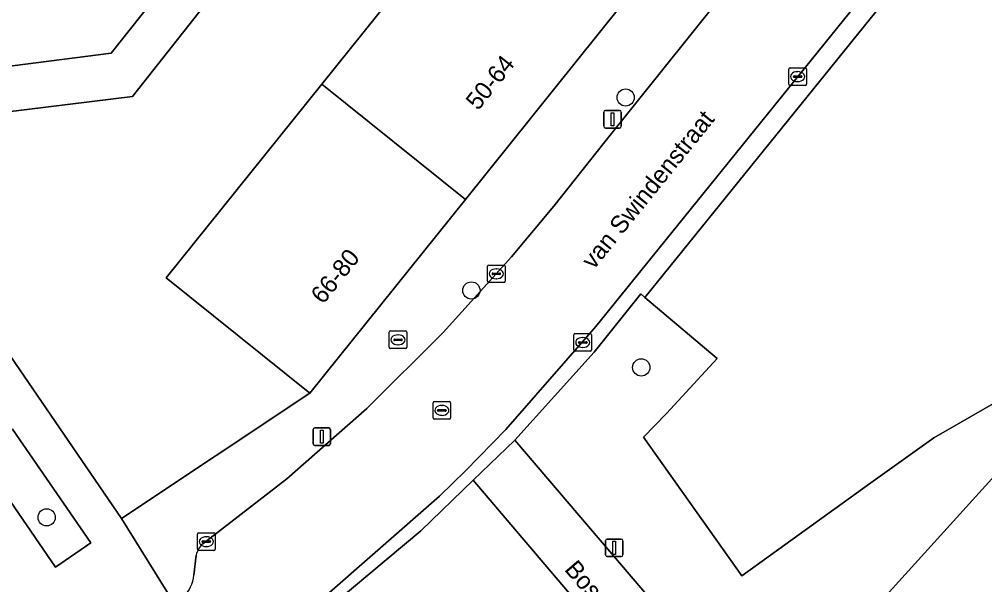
# Model space of a CAD drawing. Extents: x 159888 to 160761, y 384031 to 384750.
# Drawn here: x 160278.8 to 160333.6, y 384312.1 to 384344.2 of the extents above; entities that cross this region are included whole.
import ezdxf

# ---------------------------------------------------------------- set-up
doc = ezdxf.new("R2010")
doc.units = 0
for name, color, linetype in [('IMGEO_Boom', 7, 'Continuous'), ('IMGEO_Brandkraan', 7, 'Continuous'), ('IMGEO_Erf', 7, 'Continuous'), ('IMGEO_Groenvoorziening', 7, 'Continuous'), ('IMGEO_Kolk', 7, 'Continuous'), ('IMGEO_Lichtmast', 7, 'Continuous'), ('IMGEO_Openbare_ruimte_label', 7, 'Continuous'), ('IMGEO_Pand', 7, 'Continuous'), ('IMGEO_Pand_nummerreeks', 7, 'Continuous'), ('IMGEO_Rijbaan_lokaal_open', 7, 'Continuous'), ('IMGEO_Rioolput', 7, 'Continuous'), ('IMGEO_Voetpad_gesloten', 7, 'Continuous'), ('IMGEO_Voetpad_open', 7, 'Continuous')]:
    doc.layers.add(name, color=color, linetype=linetype)

msp = doc.modelspace()

# ---------------------------------------------------------------- linework, layer by layer
at = {"layer": 'IMGEO_Boom'}
for centre in [(160313.224, 384339.809), (160304.471, 384328.85), (160314.111, 384324.48), (160280.365, 384315.965)]:
    msp.add_circle(centre, 0.489, dxfattribs=at)
at = {"layer": 'IMGEO_Brandkraan'}
for p, q in [((160299.882, 384326.55), (160300.734, 384326.55)), ((160299.807, 384325.624), (160299.807, 384326.476)), ((160300.066, 384326.044), (160300.066, 384326.056)), ((160300.504, 384326.007), (160300.106, 384326.007)), ((160300.109, 384326.093), (160300.507, 384326.093)), ((160300.295, 384326.33), (160300.32, 384326.33)), ((160300.55, 384326.056), (160300.55, 384326.044)), ((160300.808, 384326.476), (160300.808, 384325.624)), ((160300.734, 384325.55), (160299.882, 384325.55)), ((160300.318, 384325.77), (160300.293, 384325.77))]:
    msp.add_line(p, q, dxfattribs=at)
for points in [[(160299.882, 384326.55), (160300.734, 384326.55)], [(160299.807, 384325.624), (160299.807, 384326.476)], [(160300.808, 384326.476), (160300.808, 384325.624)], [(160300.734, 384325.55), (160299.882, 384325.55)]]:
    msp.add_lwpolyline(points, dxfattribs=at)
for centre, radius, start, end in [((160299.884, 384326.474), 0.0765, 91.552, 178.448), ((160299.884, 384326.474), 0.0765, 91.552, 178.448), ((160300.732, 384326.474), 0.0765, 1.552, 88.448), ((160300.732, 384326.474), 0.0765, 1.552, 88.448), ((160300.106, 384326.053), 0.0403, 85.8775, 175.7526), ((160300.103, 384326.043), 0.0366, 178.938, 274.7102), ((160300.507, 384326.05), 0.043, 264.8664, 352.4533), ((160300.511, 384326.055), 0.0386, 1.7309, 96.639), ((160299.884, 384325.626), 0.0765, 181.552, 268.448), ((160299.884, 384325.626), 0.0765, 181.552, 268.448), ((160300.732, 384325.626), 0.0765, 271.552, 358.448), ((160300.732, 384325.626), 0.0765, 271.552, 358.448)]:
    msp.add_arc(centre, radius, start, end, dxfattribs=at)
for centre, major_axis, ratio, start_param, end_param in [((160300.294, 384326.05), (-0.387, 0.002), 0.722429, 4.712389, 7.853982), ((160300.319, 384326.05), (-0.39, 0.002), 0.717154, 1.570796, 4.712389)]:
    msp.add_ellipse(centre, major_axis=major_axis, ratio=ratio, start_param=start_param, end_param=end_param, dxfattribs=at)
at = {"layer": 'IMGEO_Erf'}
for points in [[(160313.649, 384362.6), (160322.485, 384373.614), (160331.348, 384384.66), (160333.278, 384387.086), (160309.735, 384405.518), (160305.331, 384399.94), (160309.555, 384370.356), (160296.731, 384354.466), (160285.238, 384339.872), (160269.53, 384337.932), (160284.61, 384315.901), (160295.302, 384323.011), (160287.14, 384329.56), (160295.976, 384340.573), (160304.813, 384351.587)], [(160354.755, 384332.386), (160364.148, 384342.901), (160373.493, 384353.362), (160374.576, 384354.663), (160370.91, 384358.966), (160359.082, 384345.88), (160347.472, 384333.034), (160321.993, 384304.881), (160326.574, 384300.84), (160335.968, 384311.355), (160345.361, 384321.871)], [(160301.602, 384315.205), (160296.743, 384311.136), (160291.109, 384306.696), (160296.596, 384298.647), (160312.595, 384275.443), (160329.749, 384288.44), (160304.566, 384318.085)]]:
    msp.add_lwpolyline(points, close=True, dxfattribs=at)
at = {"layer": 'IMGEO_Groenvoorziening'}
for points in [[(160306.489, 384370.622), (160306.864, 384371.094), (160306.482, 384374.798), (160302.019, 384378.322), (160286.508, 384376.471), (160286.263, 384376.166), (160263.102, 384347.323), (160267.939, 384340.257), (160284.019, 384342.321)], [(160282.882, 384314.517), (160278.429, 384320.975), (160276.436, 384319.577), (160280.86, 384313.139)]]:
    msp.add_lwpolyline(points, close=True, dxfattribs=at)
for points in [[(160346.601, 384346.671), (160342.877, 384351.012), (160335.546, 384346.476), (160334.832, 384346.722), (160331.336, 384349.545), (160314.321, 384328.458), (160318.416, 384324.982), (160315.546, 384321.854), (160314.241, 384320.516), (160319.822, 384312.651), (160327.142, 384317.932), (160330.707, 384320.49), (160334.376, 384322.584), (160335.646, 384323.663), (160335.437, 384324.891), (160335.278, 384326.11), (160335.396, 384327.525), (160335.828, 384328.701), (160337.68, 384331.434), (160340.425, 384335.089)], [(160334.376, 384322.584), (160330.707, 384320.49), (160327.142, 384317.932), (160319.822, 384312.651), (160314.241, 384320.516), (160315.546, 384321.854), (160318.416, 384324.982), (160314.321, 384328.458), (160314.091, 384328.653), (160311.432, 384325.343), (160306.944, 384320.354), (160327.95, 384295.702), (160330.004, 384297.782), (160326.574, 384300.84), (160321.993, 384304.881), (160347.472, 384333.034)]]:
    msp.add_lwpolyline(points, dxfattribs=at)
at = {"layer": 'IMGEO_Kolk'}
for p, q in [((160322.485, 384340.57), (160322.485, 384341.422)), ((160322.56, 384341.496), (160323.412, 384341.496)), ((160322.973, 384341.276), (160322.998, 384341.276)), ((160323.486, 384341.422), (160323.486, 384340.57)), ((160322.744, 384340.99), (160322.744, 384341.002)), ((160323.182, 384340.953), (160322.784, 384340.953)), ((160322.787, 384341.039), (160323.185, 384341.039)), ((160323.228, 384341.002), (160323.228, 384340.99)), ((160323.412, 384340.496), (160322.56, 384340.496)), ((160322.996, 384340.716), (160322.971, 384340.716)), ((160305.386, 384329.37), (160305.386, 384330.222)), ((160305.461, 384330.296), (160306.313, 384330.296)), ((160305.645, 384329.79), (160305.645, 384329.802)), ((160305.688, 384329.839), (160306.086, 384329.839)), ((160305.874, 384330.076), (160305.899, 384330.076)), ((160306.129, 384329.802), (160306.129, 384329.79)), ((160306.387, 384330.222), (160306.387, 384329.37)), ((160306.313, 384329.296), (160305.461, 384329.296)), ((160306.083, 384329.753), (160305.685, 384329.753)), ((160305.897, 384329.516), (160305.872, 384329.516)), ((160310.29, 384325.473), (160310.29, 384326.325)), ((160310.365, 384326.399), (160311.217, 384326.399)), ((160310.592, 384325.942), (160310.99, 384325.942)), ((160310.778, 384326.179), (160310.803, 384326.179)), ((160311.291, 384326.325), (160311.291, 384325.473)), ((160311.217, 384325.399), (160310.365, 384325.399)), ((160310.549, 384325.893), (160310.549, 384325.905)), ((160310.987, 384325.856), (160310.589, 384325.856)), ((160310.801, 384325.619), (160310.776, 384325.619)), ((160311.033, 384325.905), (160311.033, 384325.893)), ((160288.928, 384314.162), (160288.928, 384315.014)), ((160289.003, 384315.088), (160289.855, 384315.088)), ((160289.929, 384315.014), (160289.929, 384314.162)), ((160289.187, 384314.582), (160289.187, 384314.594)), ((160289.625, 384314.545), (160289.227, 384314.545)), ((160289.23, 384314.631), (160289.628, 384314.631)), ((160289.416, 384314.868), (160289.441, 384314.868)), ((160289.671, 384314.594), (160289.671, 384314.582)), ((160289.855, 384314.088), (160289.003, 384314.088)), ((160289.439, 384314.308), (160289.414, 384314.308))]:
    msp.add_line(p, q, dxfattribs=at)
for points in [[(160322.485, 384340.57), (160322.485, 384341.422)], [(160322.56, 384341.496), (160323.412, 384341.496)], [(160323.486, 384341.422), (160323.486, 384340.57)], [(160323.412, 384340.496), (160322.56, 384340.496)], [(160305.386, 384329.37), (160305.386, 384330.222)], [(160305.461, 384330.296), (160306.313, 384330.296)], [(160306.387, 384330.222), (160306.387, 384329.37)], [(160306.313, 384329.296), (160305.461, 384329.296)], [(160310.29, 384325.473), (160310.29, 384326.325)], [(160310.365, 384326.399), (160311.217, 384326.399)], [(160311.291, 384326.325), (160311.291, 384325.473)], [(160311.217, 384325.399), (160310.365, 384325.399)], [(160288.928, 384314.162), (160288.928, 384315.014)], [(160289.003, 384315.088), (160289.855, 384315.088)], [(160289.929, 384315.014), (160289.929, 384314.162)], [(160289.855, 384314.088), (160289.003, 384314.088)]]:
    msp.add_lwpolyline(points, dxfattribs=at)
for centre, radius, start, end in [((160322.562, 384341.42), 0.0765, 91.552, 178.448), ((160322.562, 384341.42), 0.0765, 91.552, 178.448), ((160323.41, 384341.42), 0.0765, 1.552, 88.448), ((160323.41, 384341.42), 0.0765, 1.552, 88.448), ((160322.784, 384340.999), 0.0403, 85.8775, 175.7526), ((160322.781, 384340.989), 0.0366, 178.938, 274.7102), ((160323.185, 384340.996), 0.043, 264.8664, 352.4533), ((160323.189, 384341.001), 0.0386, 1.7309, 96.639), ((160322.562, 384340.572), 0.0765, 181.552, 268.448), ((160322.562, 384340.572), 0.0765, 181.552, 268.448), ((160323.41, 384340.572), 0.0765, 271.552, 358.448), ((160323.41, 384340.572), 0.0765, 271.552, 358.448), ((160305.463, 384330.22), 0.0765, 91.552, 178.448), ((160305.463, 384330.22), 0.0765, 91.552, 178.448), ((160305.685, 384329.799), 0.0403, 85.8775, 175.7526), ((160305.682, 384329.789), 0.0366, 178.938, 274.7102), ((160306.086, 384329.796), 0.043, 264.8664, 352.4533), ((160306.09, 384329.801), 0.0386, 1.7309, 96.639), ((160306.311, 384330.22), 0.0765, 1.552, 88.448), ((160306.311, 384330.22), 0.0765, 1.552, 88.448), ((160305.463, 384329.372), 0.0765, 181.552, 268.448), ((160305.463, 384329.372), 0.0765, 181.552, 268.448), ((160306.311, 384329.372), 0.0765, 271.552, 358.448), ((160306.311, 384329.372), 0.0765, 271.552, 358.448), ((160310.367, 384326.323), 0.0765, 91.552, 178.448), ((160310.367, 384326.323), 0.0765, 91.552, 178.448), ((160310.589, 384325.902), 0.0403, 85.8775, 175.7526), ((160310.994, 384325.904), 0.0386, 1.7309, 96.639), ((160311.215, 384326.323), 0.0765, 1.552, 88.448), ((160311.215, 384326.323), 0.0765, 1.552, 88.448), ((160310.367, 384325.475), 0.0765, 181.552, 268.448), ((160310.367, 384325.475), 0.0765, 181.552, 268.448), ((160310.586, 384325.892), 0.0366, 178.938, 274.7102), ((160310.99, 384325.899), 0.043, 264.8664, 352.4533), ((160311.215, 384325.475), 0.0765, 271.552, 358.448), ((160311.215, 384325.475), 0.0765, 271.552, 358.448), ((160289.005, 384315.012), 0.0765, 91.552, 178.448), ((160289.005, 384315.012), 0.0765, 91.552, 178.448), ((160289.853, 384315.012), 0.0765, 1.552, 88.448), ((160289.853, 384315.012), 0.0765, 1.552, 88.448), ((160289.227, 384314.591), 0.0403, 85.8775, 175.7526), ((160289.224, 384314.581), 0.0366, 178.938, 274.7102), ((160289.628, 384314.588), 0.043, 264.8664, 352.4533), ((160289.632, 384314.593), 0.0386, 1.7309, 96.639), ((160289.005, 384314.164), 0.0765, 181.552, 268.448), ((160289.005, 384314.164), 0.0765, 181.552, 268.448), ((160289.853, 384314.164), 0.0765, 271.552, 358.448), ((160289.853, 384314.164), 0.0765, 271.552, 358.448)]:
    msp.add_arc(centre, radius, start, end, dxfattribs=at)
for centre, major_axis, ratio, start_param, end_param in [((160322.972, 384340.996), (-0.387, 0.002), 0.722429, 4.712389, 7.853982), ((160322.997, 384340.996), (-0.39, 0.002), 0.717154, 1.570796, 4.712389), ((160305.873, 384329.796), (-0.387, 0.002), 0.722429, 4.712389, 7.853982), ((160305.898, 384329.796), (-0.39, 0.002), 0.717154, 1.570796, 4.712389), ((160310.777, 384325.899), (-0.387, 0.002), 0.722429, 4.712389, 7.853982), ((160310.802, 384325.899), (-0.39, 0.002), 0.717154, 1.570796, 4.712389), ((160289.415, 384314.588), (-0.387, 0.002), 0.722429, 4.712389, 7.853982), ((160289.44, 384314.588), (-0.39, 0.002), 0.717154, 1.570796, 4.712389)]:
    msp.add_ellipse(centre, major_axis=major_axis, ratio=ratio, start_param=start_param, end_param=end_param, dxfattribs=at)
at = {"layer": 'IMGEO_Lichtmast'}
for p, q in [((160311.984, 384338.172), (160311.984, 384338.972)), ((160311.984, 384338.972), (160311.984, 384338.172)), ((160312.084, 384339.072), (160312.874, 384339.072)), ((160312.874, 384339.072), (160312.084, 384339.072)), ((160312.974, 384338.972), (160312.974, 384338.172)), ((160312.974, 384338.172), (160312.974, 384338.972)), ((160312.874, 384338.072), (160312.084, 384338.072)), ((160312.084, 384338.072), (160312.874, 384338.072)), ((160295.582, 384321.05), (160296.372, 384321.05)), ((160296.372, 384321.05), (160295.582, 384321.05)), ((160295.482, 384320.15), (160295.482, 384320.95)), ((160295.482, 384320.95), (160295.482, 384320.15)), ((160296.472, 384320.95), (160296.472, 384320.15)), ((160296.472, 384320.15), (160296.472, 384320.95)), ((160296.372, 384320.05), (160295.582, 384320.05)), ((160295.582, 384320.05), (160296.372, 384320.05)), ((160312.083, 384313.834), (160312.083, 384314.634)), ((160312.083, 384314.634), (160312.083, 384313.834)), ((160312.183, 384314.734), (160312.973, 384314.734)), ((160312.973, 384314.734), (160312.183, 384314.734)), ((160313.073, 384314.634), (160313.073, 384313.834)), ((160313.073, 384313.834), (160313.073, 384314.634)), ((160312.973, 384313.734), (160312.183, 384313.734)), ((160312.183, 384313.734), (160312.973, 384313.734))]:
    msp.add_line(p, q, dxfattribs=at)
for points in [[(160312.404, 384338.947), (160312.554, 384338.947), (160312.554, 384338.197), (160312.404, 384338.197), (160312.404, 384338.947)], [(160295.902, 384320.925), (160296.052, 384320.925), (160296.052, 384320.175), (160295.902, 384320.175), (160295.902, 384320.925)], [(160312.503, 384314.609), (160312.653, 384314.609), (160312.653, 384313.859), (160312.503, 384313.859), (160312.503, 384314.609)]]:
    msp.add_lwpolyline(points, dxfattribs=at)
for centre, start, end in [((160312.084, 384338.972), 90, 180), ((160312.084, 384338.972), 90, 180), ((160312.874, 384338.972), 0, 90), ((160312.874, 384338.972), 360, 90), ((160312.084, 384338.172), 180, 270), ((160312.084, 384338.172), 180, 270), ((160312.874, 384338.172), 270, 0), ((160312.874, 384338.172), 270, 0), ((160295.582, 384320.95), 90, 180), ((160295.582, 384320.95), 90, 180), ((160296.372, 384320.95), 0, 90), ((160296.372, 384320.95), 360, 90), ((160295.582, 384320.15), 180, 270), ((160295.582, 384320.15), 180, 270), ((160296.372, 384320.15), 270, 0), ((160296.372, 384320.15), 270, 0), ((160312.183, 384314.634), 90, 180), ((160312.183, 384314.634), 90, 180), ((160312.973, 384314.634), 0, 90), ((160312.973, 384314.634), 360, 90), ((160312.183, 384313.834), 180, 270), ((160312.183, 384313.834), 180, 270), ((160312.973, 384313.834), 270, 0), ((160312.973, 384313.834), 270, 0)]:
    msp.add_arc(centre, 0.1, start, end, dxfattribs=at)
at = {"layer": 'IMGEO_Pand'}
for points in [[(160312.974, 384345.038), (160304.813, 384351.587), (160295.976, 384340.573), (160304.138, 384334.024)], [(160295.976, 384340.573), (160287.14, 384329.56), (160295.302, 384323.011), (160304.138, 384334.024)]]:
    msp.add_lwpolyline(points, close=True, dxfattribs=at)
at = {"layer": 'IMGEO_Rijbaan_lokaal_open'}
for points in [[(160325.067, 384353.558), (160312.036, 384337.298), (160309.158, 384333.637), (160306.739, 384330.758), (160302.861, 384326.47), (160298.541, 384322.141), (160294.001, 384318.152), (160289.229, 384314.459)], [(160306.425, 384320.954), (160311.53, 384326.806), (160327.023, 384345.998)], [(160288.742, 384305.568), (160290.603, 384307.039), (160292.974, 384308.912), (160295.806, 384311.171), (160302.666, 384317.167), (160304.137, 384318.602), (160306.425, 384320.954)], [(160288.851, 384313.819), (160288.718, 384312.681)]]:
    msp.add_lwpolyline(points, dxfattribs=at)
for centre, radius, start, end in [((160289.872, 384313.648), 1.035, 128.3878, 170.4779), ((160286.762, 384312.869), 1.965, 313.7163, 354.5008)]:
    msp.add_arc(centre, radius, start, end, dxfattribs=at)
at = {"layer": 'IMGEO_Rioolput'}
for p, q in [((160302.293, 384321.613), (160302.293, 384322.465)), ((160302.368, 384322.539), (160303.22, 384322.539)), ((160302.781, 384322.319), (160302.806, 384322.319)), ((160303.294, 384322.465), (160303.294, 384321.613)), ((160302.552, 384322.033), (160302.552, 384322.045)), ((160302.99, 384321.996), (160302.592, 384321.996)), ((160302.595, 384322.082), (160302.993, 384322.082)), ((160302.804, 384321.759), (160302.779, 384321.759)), ((160303.036, 384322.045), (160303.036, 384322.033)), ((160303.22, 384321.539), (160302.368, 384321.539))]:
    msp.add_line(p, q, dxfattribs=at)
for points in [[(160302.293, 384321.613), (160302.293, 384322.465)], [(160302.368, 384322.539), (160303.22, 384322.539)], [(160303.294, 384322.465), (160303.294, 384321.613)], [(160303.22, 384321.539), (160302.368, 384321.539)]]:
    msp.add_lwpolyline(points, dxfattribs=at)
for centre, radius, start, end in [((160302.37, 384322.463), 0.0765, 91.552, 178.448), ((160302.37, 384322.463), 0.0765, 91.552, 178.448), ((160303.218, 384322.463), 0.0765, 1.552, 88.448), ((160303.218, 384322.463), 0.0765, 1.552, 88.448), ((160302.37, 384321.615), 0.0765, 181.552, 268.448), ((160302.37, 384321.615), 0.0765, 181.552, 268.448), ((160302.592, 384322.042), 0.0403, 85.8775, 175.7526), ((160302.589, 384322.032), 0.0366, 178.938, 274.7102), ((160302.993, 384322.039), 0.043, 264.8664, 352.4533), ((160302.997, 384322.044), 0.0386, 1.7309, 96.639), ((160303.218, 384321.615), 0.0765, 271.552, 358.448), ((160303.218, 384321.615), 0.0765, 271.552, 358.448)]:
    msp.add_arc(centre, radius, start, end, dxfattribs=at)
for centre, major_axis, ratio, start_param, end_param in [((160302.78, 384322.039), (-0.387, 0.002), 0.722429, 4.712389, 7.853982), ((160302.805, 384322.039), (-0.39, 0.002), 0.717154, 1.570796, 4.712389)]:
    msp.add_ellipse(centre, major_axis=major_axis, ratio=ratio, start_param=start_param, end_param=end_param, dxfattribs=at)
at = {"layer": 'IMGEO_Voetpad_gesloten'}
msp.add_lwpolyline([(160305.331, 384399.94), (160302.978, 384396.982), (160304.814, 384384.436), (160301.915, 384380.723), (160294.069, 384379.416), (160288.393, 384378.819), (160286.508, 384376.471), (160302.019, 384378.322), (160306.482, 384374.798), (160306.864, 384371.094), (160306.489, 384370.622), (160284.019, 384342.321), (160267.939, 384340.257), (160269.53, 384337.932), (160285.238, 384339.872), (160296.731, 384354.466), (160309.555, 384370.356)], close=True, dxfattribs=at)
at = {"layer": 'IMGEO_Voetpad_open'}
for points in [[(160311.432, 384325.343), (160314.091, 384328.653), (160314.321, 384328.458), (160331.336, 384349.545), (160331.055, 384349.771), (160336.865, 384357.004), (160338.572, 384359.13), (160351.227, 384374.884), (160350.858, 384375.538), (160339.827, 384361.91), (160327.023, 384345.998), (160311.53, 384326.806), (160306.425, 384320.954), (160304.137, 384318.602), (160302.666, 384317.167), (160295.806, 384311.171), (160292.974, 384308.912), (160290.603, 384307.039), (160291.109, 384306.696), (160296.743, 384311.136), (160301.602, 384315.205), (160304.566, 384318.085), (160306.944, 384320.354)], [(160282.882, 384314.517), (160280.86, 384313.139), (160276.436, 384319.577), (160278.429, 384320.975)], [(160306.944, 384320.354), (160304.566, 384318.085), (160329.749, 384288.44), (160331.935, 384291.025), (160327.95, 384295.702)]]:
    msp.add_lwpolyline(points, close=True, dxfattribs=at)
for points in [[(160289.229, 384314.459), (160294.001, 384318.152), (160298.541, 384322.141), (160302.861, 384326.47), (160306.739, 384330.758), (160309.158, 384333.637), (160312.036, 384337.298), (160325.067, 384353.558)], [(160312.974, 384345.038), (160304.138, 384334.024), (160295.302, 384323.011), (160284.61, 384315.901), (160287.614, 384311.049)], [(160287.614, 384311.049), (160284.61, 384315.901), (160269.53, 384337.932)], [(160288.718, 384312.681), (160288.851, 384313.819)]]:
    msp.add_lwpolyline(points, dxfattribs=at)
for centre, radius, start, end in [((160289.872, 384313.648), 1.035, 128.3878, 170.4779), ((160286.762, 384312.869), 1.965, 313.7163, 354.5008)]:
    msp.add_arc(centre, radius, start, end, dxfattribs=at)

# ---------------------------------------------------------------- texts
at = {"layer": 'IMGEO_Openbare_ruimte_label'}
for s, rotation, p in [('van Swindenstraat', 51.0896, (160311.411, 384329.994)), ('Bosschastraat', 310.4956, (160309.709, 384312.987))]:
    msp.add_text(s, height=1, rotation=rotation, dxfattribs=at).set_placement(p)
at = {"layer": 'IMGEO_Pand_nummerreeks'}
for s, p in [('50-64', (160304.852, 384339.027)), ('66-80', (160296.057, 384328.022))]:
    msp.add_text(s, height=1, rotation=51.3402, dxfattribs=at).set_placement(p)

doc.saveas('drawing.dxf')
